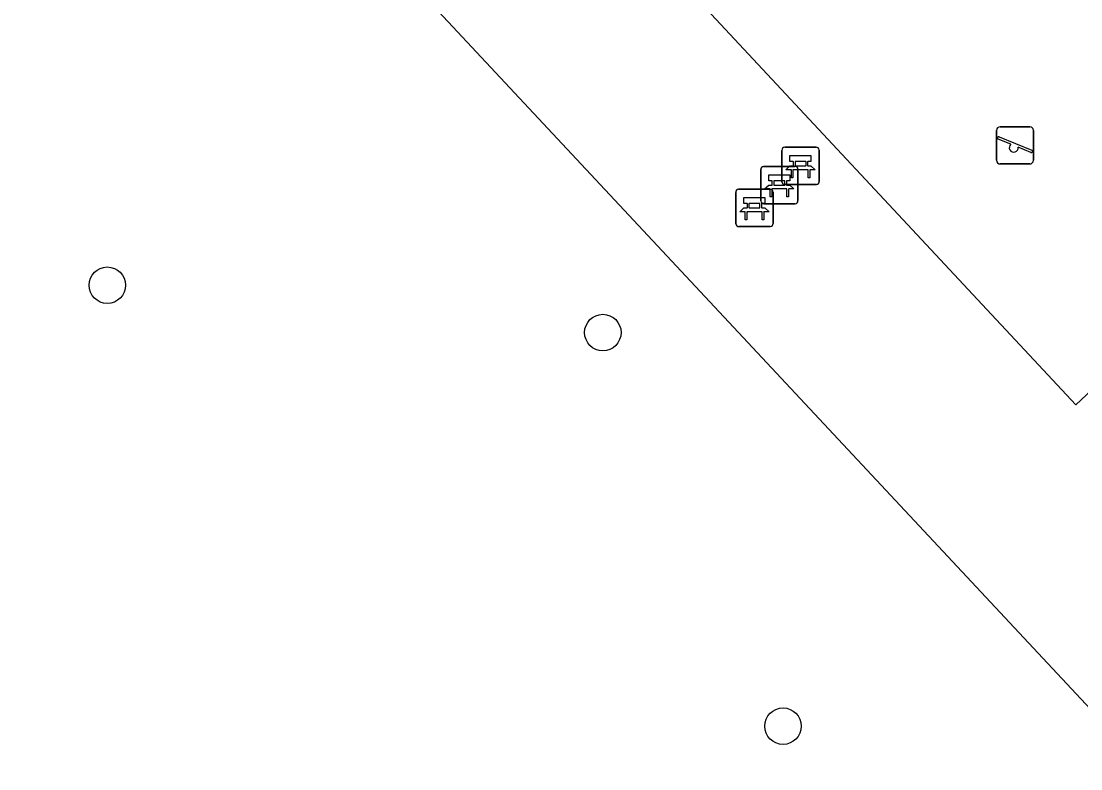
# Model space of a CAD drawing. Extents: x 157466 to 158888, y 383063 to 384677.
# Drawn here: x 158122.87 to 158151.3, y 384138.1 to 384158.16 of the extents above; entities that cross this region are included whole.
import ezdxf

# ---------------------------------------------------------------- set-up
doc = ezdxf.new("R2010")
doc.units = 0
for name, color, linetype in [('IMGEO_Bank', 7, 'Continuous'), ('IMGEO_Boom', 7, 'Continuous'), ('IMGEO_Speelvoorziening', 7, 'Continuous'), ('IMGEO_Voetpad_open', 7, 'Continuous')]:
    doc.layers.add(name, color=color, linetype=linetype)

msp = doc.modelspace()

# ---------------------------------------------------------------- linework, layer by layer
at = {"layer": 'IMGEO_Bank'}
for p, q in [((158143.284, 384153.853), (158143.284, 384154.694)), ((158143.284, 384154.694), (158143.284, 384153.853)), ((158143.359, 384154.778), (158144.2, 384154.778)), ((158144.2, 384154.778), (158143.359, 384154.778)), ((158144.284, 384154.703), (158144.284, 384153.862)), ((158144.284, 384153.862), (158144.284, 384154.703)), ((158143.593, 384154.284), (158143.593, 384154.39)), ((158143.637, 384154.39), (158143.637, 384154.284)), ((158143.925, 384154.396), (158143.643, 384154.396)), ((158143.931, 384154.284), (158143.931, 384154.39)), ((158143.975, 384154.39), (158143.975, 384154.284)), ((158142.716, 384153.337), (158142.716, 384154.178)), ((158142.716, 384154.178), (158142.716, 384153.337)), ((158142.791, 384154.262), (158143.632, 384154.262)), ((158143.632, 384154.262), (158142.791, 384154.262)), ((158143.981, 384154.176), (158143.588, 384154.176)), ((158143.643, 384154.278), (158143.925, 384154.278)), ((158143.716, 384154.187), (158143.716, 384153.346)), ((158143.716, 384153.346), (158143.716, 384154.187)), ((158143.025, 384153.768), (158143.025, 384153.874)), ((158143.069, 384153.874), (158143.069, 384153.768)), ((158143.357, 384153.88), (158143.075, 384153.88)), ((158143.363, 384153.768), (158143.363, 384153.874)), ((158143.407, 384153.874), (158143.407, 384153.768)), ((158142.048, 384152.726), (158142.048, 384153.567)), ((158142.048, 384153.567), (158142.048, 384152.726)), ((158142.123, 384153.651), (158142.964, 384153.651)), ((158142.964, 384153.651), (158142.123, 384153.651)), ((158143.413, 384153.66), (158143.02, 384153.66)), ((158143.048, 384153.576), (158143.048, 384152.735)), ((158143.048, 384152.735), (158143.048, 384153.576)), ((158143.075, 384153.762), (158143.357, 384153.762)), ((158144.209, 384153.778), (158143.368, 384153.778)), ((158143.368, 384153.778), (158144.209, 384153.778)), ((158142.357, 384153.157), (158142.357, 384153.263)), ((158142.401, 384153.263), (158142.401, 384153.157)), ((158142.689, 384153.269), (158142.407, 384153.269)), ((158142.695, 384153.157), (158142.695, 384153.263)), ((158142.739, 384153.263), (158142.739, 384153.157)), ((158143.641, 384153.262), (158142.8, 384153.262)), ((158142.8, 384153.262), (158143.641, 384153.262)), ((158142.745, 384153.049), (158142.352, 384153.049)), ((158142.407, 384153.151), (158142.689, 384153.151)), ((158142.973, 384152.651), (158142.132, 384152.651)), ((158142.132, 384152.651), (158142.973, 384152.651))]:
    msp.add_line(p, q, dxfattribs=at)
for points in [[(158143.587, 384154.396), (158143.501, 384154.396), (158143.501, 384154.557), (158144.064, 384154.557), (158144.064, 384154.396), (158143.981, 384154.396)], [(158143.531, 384154.176), (158143.389, 384154.176), (158143.501, 384154.278), (158143.587, 384154.278)], [(158143.581, 384154.169), (158143.581, 384153.962), (158143.538, 384153.962), (158143.538, 384154.169)], [(158143.981, 384154.278), (158144.064, 384154.278), (158144.176, 384154.176), (158144.037, 384154.176)], [(158144.031, 384154.169), (158144.031, 384153.962), (158143.987, 384153.962), (158143.987, 384154.169)], [(158143.019, 384153.88), (158142.933, 384153.88), (158142.933, 384154.041), (158143.496, 384154.041), (158143.496, 384153.88), (158143.413, 384153.88)], [(158142.963, 384153.66), (158142.821, 384153.66), (158142.933, 384153.762), (158143.019, 384153.762)], [(158143.013, 384153.653), (158143.013, 384153.446), (158142.97, 384153.446), (158142.97, 384153.653)], [(158143.413, 384153.762), (158143.496, 384153.762), (158143.608, 384153.66), (158143.469, 384153.66)], [(158143.463, 384153.653), (158143.463, 384153.446), (158143.419, 384153.446), (158143.419, 384153.653)], [(158142.351, 384153.269), (158142.265, 384153.269), (158142.265, 384153.43), (158142.828, 384153.43), (158142.828, 384153.269), (158142.745, 384153.269)], [(158142.295, 384153.049), (158142.153, 384153.049), (158142.265, 384153.151), (158142.351, 384153.151)], [(158142.345, 384153.042), (158142.345, 384152.835), (158142.302, 384152.835), (158142.302, 384153.042)], [(158142.745, 384153.151), (158142.828, 384153.151), (158142.94, 384153.049), (158142.801, 384153.049)], [(158142.795, 384153.042), (158142.795, 384152.835), (158142.751, 384152.835), (158142.751, 384153.042)]]:
    msp.add_lwpolyline(points, dxfattribs=at)
for centre, radius, start, end in [((158143.362, 384154.7), 0.0779, 92.4484, 184.2845), ((158143.362, 384154.7), 0.0779, 92.4484, 184.2845), ((158144.206, 384154.7), 0.0779, 2.4484, 94.2845), ((158144.206, 384154.7), 0.0779, 2.4484, 94.2845), ((158143.586, 384154.389), 0.00671, 2.8957, 87.1043), ((158143.643, 384154.389), 0.00671, 92.8957, 177.1043), ((158143.925, 384154.389), 0.00671, 2.8957, 87.1043), ((158143.982, 384154.389), 0.00671, 92.8957, 177.1043), ((158142.794, 384154.184), 0.0779, 92.4484, 184.2845), ((158142.794, 384154.184), 0.0779, 92.4484, 184.2845), ((158143.531, 384154.169), 0.00671, 2.8957, 87.1043), ((158143.588, 384154.169), 0.00671, 92.8957, 177.1043), ((158143.586, 384154.285), 0.00671, 272.8957, 357.1043), ((158143.638, 384154.184), 0.0779, 2.4484, 94.2845), ((158143.638, 384154.184), 0.0779, 2.4484, 94.2845), ((158143.643, 384154.285), 0.00671, 182.8957, 267.1043), ((158143.925, 384154.285), 0.00671, 272.8957, 357.1043), ((158143.982, 384154.285), 0.00671, 182.8957, 267.1043), ((158143.98, 384154.169), 0.00671, 2.8957, 87.1043), ((158144.037, 384154.169), 0.00671, 92.8957, 177.1043), ((158143.018, 384153.873), 0.00671, 2.8957, 87.1043), ((158143.075, 384153.873), 0.00671, 92.8957, 177.1043), ((158143.362, 384153.856), 0.0779, 182.4484, 274.2845), ((158143.362, 384153.856), 0.0779, 182.4484, 274.2845), ((158143.357, 384153.873), 0.00671, 2.8957, 87.1043), ((158143.414, 384153.873), 0.00671, 92.8957, 177.1043), ((158144.206, 384153.856), 0.0779, 272.4484, 4.2845), ((158144.206, 384153.856), 0.0779, 272.4484, 4.2845), ((158142.126, 384153.573), 0.0779, 92.4484, 184.2845), ((158142.126, 384153.573), 0.0779, 92.4484, 184.2845), ((158142.963, 384153.653), 0.00671, 2.8957, 87.1043), ((158142.97, 384153.573), 0.0779, 2.4484, 94.2845), ((158142.97, 384153.573), 0.0779, 2.4484, 94.2845), ((158143.02, 384153.653), 0.00671, 92.8957, 177.1043), ((158143.018, 384153.769), 0.00671, 272.8957, 357.1043), ((158143.075, 384153.769), 0.00671, 182.8957, 267.1043), ((158143.357, 384153.769), 0.00671, 272.8957, 357.1043), ((158143.414, 384153.769), 0.00671, 182.8957, 267.1043), ((158143.412, 384153.653), 0.00671, 2.8957, 87.1043), ((158143.469, 384153.653), 0.00671, 92.8957, 177.1043), ((158142.35, 384153.262), 0.00671, 2.8957, 87.1043), ((158142.407, 384153.262), 0.00671, 92.8957, 177.1043), ((158142.689, 384153.262), 0.00671, 2.8957, 87.1043), ((158142.794, 384153.34), 0.0779, 182.4484, 274.2845), ((158142.794, 384153.34), 0.0779, 182.4484, 274.2845), ((158142.746, 384153.262), 0.00671, 92.8957, 177.1043), ((158143.638, 384153.34), 0.0779, 272.4484, 4.2845), ((158143.638, 384153.34), 0.0779, 272.4484, 4.2845), ((158142.295, 384153.042), 0.00671, 2.8957, 87.1043), ((158142.352, 384153.042), 0.00671, 92.8957, 177.1043), ((158142.35, 384153.158), 0.00671, 272.8957, 357.1043), ((158142.407, 384153.158), 0.00671, 182.8957, 267.1043), ((158142.689, 384153.158), 0.00671, 272.8957, 357.1043), ((158142.746, 384153.158), 0.00671, 182.8957, 267.1043), ((158142.744, 384153.042), 0.00671, 2.8957, 87.1043), ((158142.801, 384153.042), 0.00671, 92.8957, 177.1043), ((158142.126, 384152.729), 0.0779, 182.4484, 274.2845), ((158142.126, 384152.729), 0.0779, 182.4484, 274.2845), ((158142.97, 384152.729), 0.0779, 272.4484, 4.2845), ((158142.97, 384152.729), 0.0779, 272.4484, 4.2845)]:
    msp.add_arc(centre, radius, start, end, dxfattribs=at)
at = {"layer": 'IMGEO_Boom'}
for centre in [(158125.182, 384151.077), (158138.479, 384149.807), (158143.315, 384139.248)]:
    msp.add_circle(centre, 0.489, dxfattribs=at)
at = {"layer": 'IMGEO_Speelvoorziening'}
for p, q in [((158149.043, 384154.429), (158149.043, 384155.229)), ((158149.043, 384155.229), (158149.043, 384154.429)), ((158149.143, 384155.329), (158149.933, 384155.329)), ((158149.933, 384155.329), (158149.143, 384155.329)), ((158150.033, 384155.229), (158150.033, 384154.429)), ((158150.033, 384154.429), (158150.033, 384155.229)), ((158149.426, 384154.857), (158149.087, 384154.994)), ((158149.112, 384155.054), (158149.988, 384154.701)), ((158149.964, 384154.641), (158149.624, 384154.778)), ((158149.933, 384154.329), (158149.143, 384154.329)), ((158149.143, 384154.329), (158149.933, 384154.329))]:
    msp.add_line(p, q, dxfattribs=at)
for centre, radius, start, end in [((158149.143, 384155.229), 0.1, 90, 180), ((158149.143, 384155.229), 0.1, 90, 180), ((158149.933, 384155.229), 0.1, 0, 90), ((158149.933, 384155.229), 0.1, 360, 90), ((158149.1, 384155.024), 0.0327, 68.078, 248.078), ((158149.505, 384154.767), 0.12, 130.9928, 5.1632), ((158149.976, 384154.671), 0.0327, 248.078, 68.078), ((158149.143, 384154.429), 0.1, 180, 270), ((158149.143, 384154.429), 0.1, 180, 270), ((158149.933, 384154.429), 0.1, 270, 0), ((158149.933, 384154.429), 0.1, 270, 0)]:
    msp.add_arc(centre, radius, start, end, dxfattribs=at)
at = {"layer": 'IMGEO_Voetpad_open'}
for points in [[(158110.84, 384183.421), (158110.819, 384183.299), (158158.849, 384131.917)], [(158146.487, 384167.461), (158152.5, 384161.08), (158158.005, 384166.243), (158163.973, 384159.873), (158151.172, 384147.87), (158139.25, 384160.645), (158146.487, 384167.461)]]:
    msp.add_lwpolyline(points, dxfattribs=at)

doc.saveas('drawing.dxf')
